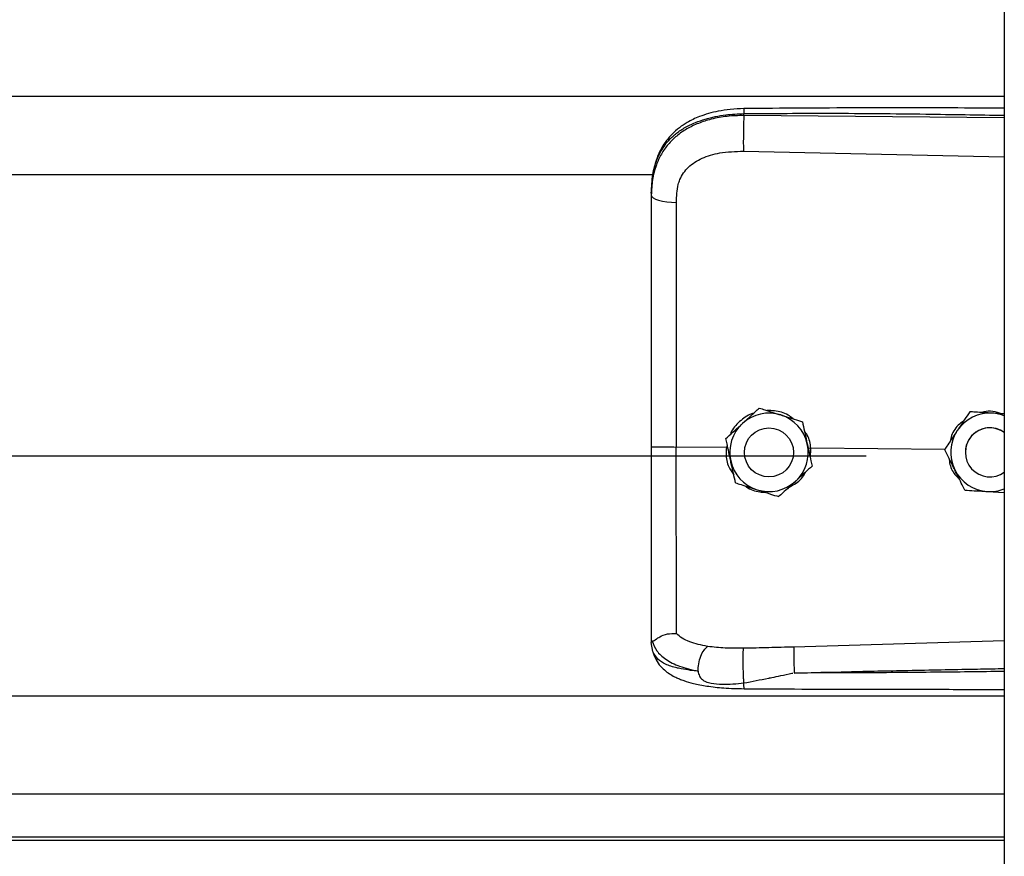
# Model space of a CAD drawing. Header units: inches. Extents: x 170 to 284, y 215 to 248.
# Tile 367 of 656: x 206.318 to 206.533, y 221.726 to 221.908. Entities that reach past the tile are written whole.
import ezdxf

# ---------------------------------------------------------------- set-up
doc = ezdxf.new("R2010")
doc.units = ezdxf.units.IN
doc.header["$LTSCALE"] = 0.25
doc.header["$MEASUREMENT"] = 0
doc.layers.add('RH FRONT OF HOOD', color=7, linetype='Continuous')

msp = doc.modelspace()

# ---------------------------------------------------------------- linework, layer by layer
at = {"layer": 'RH FRONT OF HOOD'}
for p, q in [((206.5326438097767, 224.3332527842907), (206.5326438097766, 220.1328032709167)), ((202.5003237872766, 221.8915021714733), (206.5326438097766, 221.8915021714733)), ((206.4757965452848, 221.8872905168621), (206.4757965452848, 221.8877018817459)), ((206.5326438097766, 221.8867538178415), (206.4757965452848, 221.8872905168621)), ((206.4757005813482, 221.8795016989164), (206.5326438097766, 221.8782921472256)), ((202.5768719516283, 221.8744265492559), (206.4560926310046, 221.8744265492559)), ((206.4556010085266, 221.8703672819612), (206.4556010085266, 221.86987896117)), ((206.4791715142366, 221.8234353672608), (206.4791715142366, 221.8234337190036)), ((206.5251150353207, 221.8226389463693), (206.5251150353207, 221.8226405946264)), ((206.5261639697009, 221.8225727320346), (206.5251150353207, 221.8226405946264)), ((206.4885896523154, 221.8204347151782), (206.4885896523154, 221.820433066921)), ((206.4719722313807, 221.8148440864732), (206.4610586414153, 221.8149485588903)), ((206.4718638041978, 221.8167793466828), (206.4718638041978, 221.8167776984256)), ((206.4721575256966, 221.8154336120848), (206.4719722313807, 221.8148440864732)), ((206.4719722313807, 221.8148440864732), (206.4719744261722, 221.8148439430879)), ((202.5304915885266, 221.8130340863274), (206.5024760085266, 221.8130340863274)), ((206.4759317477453, 221.8137768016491), (206.4759317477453, 221.8137760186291)), ((206.4866321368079, 221.8137760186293), (206.4866321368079, 221.8137768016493)), ((206.4904099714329, 221.8146674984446), (206.4898619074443, 221.8146134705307)), ((206.4903128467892, 221.812550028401), (206.4904099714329, 221.8146674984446)), ((206.4904099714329, 221.8146674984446), (206.4904116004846, 221.8146675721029)), ((206.5196436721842, 221.8143877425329), (206.4904116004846, 221.8146675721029)), ((206.5196296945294, 221.8144160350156), (206.5196296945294, 221.8144176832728)), ((206.5241434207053, 221.8137768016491), (206.5241434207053, 221.8137760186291)), ((206.4907000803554, 221.8107780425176), (206.4907000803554, 221.8107763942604)), ((206.5289402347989, 221.8052343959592), (206.5326438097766, 221.8049946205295)), ((206.4556010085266, 221.7728258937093), (206.4556010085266, 221.7722970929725)), ((206.4559407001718, 221.7703119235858), (206.4556010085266, 221.7722970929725)), ((206.5326438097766, 221.7726204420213), (206.4867081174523, 221.7712886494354)), ((202.5003237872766, 221.760648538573), (206.5326438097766, 221.760648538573)), ((202.5003237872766, 221.7392695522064), (206.5326438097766, 221.7392695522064)), ((206.5326438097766, 221.7297842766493), (202.5003237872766, 221.7297842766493)), ((202.5003237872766, 221.7291449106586), (206.5326438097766, 221.7291449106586))]:
    msp.add_line(p, q, dxfattribs=at)
at = {"layer": 'RH FRONT OF HOOD', "flags": 128}
msp.add_lwpolyline([(206.4556010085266, 221.86987896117), (206.4557049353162, 221.8695832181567), (206.4560128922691, 221.8692983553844), (206.4565135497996, 221.8690348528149), (206.4571884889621, 221.8688024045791), (206.4580128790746, 221.8686095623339), (206.458956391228, 221.8684634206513), (206.4599843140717, 221.8683693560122), (206.4610588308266, 221.8683308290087)], dxfattribs=at)
at = {"layer": 'RH FRONT OF HOOD'}
msp.add_circle((206.4812819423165, 221.8137760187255), 0.005350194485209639, dxfattribs=at)
for centre, radius, start, end in [((206.4812819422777, 221.8137768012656), 0.008560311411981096, 72.3279371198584, 132.3279357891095), ((206.4812819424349, 221.8137768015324), 0.008560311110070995, 12.3279374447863, 72.32793758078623), ((206.5294936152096, 221.8137768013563), 0.00856031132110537, 86.29353550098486, 146.293534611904), ((206.5294936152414, 221.8137768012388), 0.008560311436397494, 68.407675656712, 86.29353576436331), ((206.4812819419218, 221.8137768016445), 0.008560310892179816, 132.3279357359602, 192.3279369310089), ((206.5294936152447, 221.8137768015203), 0.005350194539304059, 53.92810144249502, 179.9999986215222), ((206.5294936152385, 221.8137760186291), 0.005350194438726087, 53.92810057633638, 306.0718994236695), ((206.5294936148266, 221.8137768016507), 0.008560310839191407, 146.2935348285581, 206.2935362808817), ((206.4812819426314, 221.8137768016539), 0.008560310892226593, 312.3279357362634, 12.32793693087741), ((206.4812819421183, 221.8137768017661), 0.008560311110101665, 192.3279374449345, 252.3279375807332), ((206.5294936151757, 221.8137768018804), 0.008560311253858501, 206.2935366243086, 266.29353606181), ((206.4812819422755, 221.8137768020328), 0.008560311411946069, 252.3279371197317, 312.3279357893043), ((206.529493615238, 221.8137768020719), 0.008560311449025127, 266.2935357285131, 291.5923243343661)]:
    msp.add_arc(centre, radius, start, end, dxfattribs=at)
for points, knots in [([(206.4758151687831, 221.888793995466), (206.4748165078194, 221.8887554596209), (206.4729247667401, 221.8886824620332), (206.4696157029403, 221.8881540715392), (206.4663881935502, 221.8872600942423), (206.4636413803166, 221.8859558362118), (206.461655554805, 221.8846331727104), (206.4600143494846, 221.8831877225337), (206.4586991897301, 221.8815995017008), (206.4576239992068, 221.8798468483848), (206.4567667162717, 221.877937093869), (206.4560218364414, 221.875418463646), (206.4558064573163, 221.8734808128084), (206.4556874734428, 221.8724103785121)], [0, 0, 0, 0, 0.09774743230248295, 0.1851607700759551, 0.3306121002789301, 0.4364670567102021, 0.5083182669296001, 0.5850061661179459, 0.6719760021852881, 0.730794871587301, 0.8036787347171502, 0.8915444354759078, 1, 1, 1, 1]), ([(206.4758153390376, 221.888778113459), (206.4758141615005, 221.8887821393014), (206.4758101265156, 221.8887959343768), (206.4758049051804, 221.8886810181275), (206.475798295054, 221.8883882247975), (206.4757972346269, 221.8879722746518), (206.4757965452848, 221.8877018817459)], [0, 0, 0, 0, 0.09787641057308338, 0.3353863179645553, 0.5679606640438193, 1, 1, 1, 1]), ([(206.5326438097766, 221.8888769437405), (206.5297446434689, 221.8888916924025), (206.5191167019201, 221.8889457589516), (206.5001732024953, 221.8889824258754), (206.4841299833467, 221.8888583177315), (206.4758151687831, 221.888793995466)], [0, 0, 0, 0, 0.153045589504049, 0.5610439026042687, 1, 1, 1, 1]), ([(206.4556010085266, 221.8703672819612), (206.4556637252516, 221.8717237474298), (206.4557821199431, 221.8742844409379), (206.4567516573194, 221.8777754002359), (206.4580408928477, 221.880187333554), (206.4594047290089, 221.8818900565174), (206.4604876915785, 221.8829334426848), (206.4615466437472, 221.8837619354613), (206.4625360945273, 221.8844218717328), (206.4637704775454, 221.8851169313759), (206.4653644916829, 221.8858426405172), (206.4680282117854, 221.8867506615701), (206.4715633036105, 221.8875105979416), (206.474469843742, 221.8876419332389), (206.4757965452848, 221.8877018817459)], [0, 0, 0, 0, 0.1307156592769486, 0.2467609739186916, 0.3577928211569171, 0.4170971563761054, 0.4791482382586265, 0.5177152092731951, 0.5590896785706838, 0.6032945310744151, 0.6633484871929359, 0.7353692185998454, 0.8792082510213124, 1, 1, 1, 1]), ([(206.4757965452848, 221.8872905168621), (206.474580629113, 221.8872572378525), (206.4721488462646, 221.8871906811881), (206.4688080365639, 221.8865688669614), (206.4658502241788, 221.8856266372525), (206.4633076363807, 221.88440896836), (206.4610761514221, 221.8828635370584), (206.4592044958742, 221.8810223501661), (206.4577235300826, 221.8788920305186), (206.4565479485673, 221.8763228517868), (206.455755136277, 221.8732709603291), (206.4556524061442, 221.8710101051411), (206.4556010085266, 221.86987896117)], [0, 0, 0, 0, 0.1111703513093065, 0.222336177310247, 0.3162781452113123, 0.4102081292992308, 0.5024030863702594, 0.5945790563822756, 0.6845432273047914, 0.774504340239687, 0.8871807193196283, 1, 1, 1, 1]), ([(206.4757965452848, 221.8872905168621), (206.475774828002, 221.8867146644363), (206.4757297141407, 221.8855184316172), (206.4756886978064, 221.8832933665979), (206.4756754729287, 221.8811159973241), (206.4756924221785, 221.880026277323), (206.4757005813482, 221.8795016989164)], [0, 0, 0, 0, 0.2406941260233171, 0.5000000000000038, 0.7593058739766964, 1, 1, 1, 1]), ([(206.4757965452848, 221.8877018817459), (206.4821023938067, 221.8877412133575), (206.495341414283, 221.8878237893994), (206.5142910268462, 221.8876426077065), (206.5269315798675, 221.8874216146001), (206.5326438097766, 221.8873217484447)], [0, 0, 0, 0, 0.3326703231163, 0.6984356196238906, 1, 1, 1, 1]), ([(206.4614844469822, 221.8722641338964), (206.4614844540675, 221.872264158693), (206.4615870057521, 221.8726230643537), (206.4620821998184, 221.8740292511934), (206.4636182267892, 221.8762319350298), (206.4666852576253, 221.878135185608), (206.470801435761, 221.8793468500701), (206.4739542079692, 221.8794465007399), (206.4757005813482, 221.8795016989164)], [0, 0, 0, 0, 4.497367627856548e-06, 0.06509473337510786, 0.261670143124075, 0.475310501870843, 0.7093656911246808, 1, 1, 1, 1]), ([(206.4610588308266, 221.8683308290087), (206.4611288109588, 221.8696554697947), (206.4611987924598, 221.8709801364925), (206.4614844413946, 221.8722641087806), (206.4614844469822, 221.8722641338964)], [0, 0, 0, 0, 0.9999804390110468, 0.9999999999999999, 0.9999999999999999, 0.9999999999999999, 0.9999999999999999]), ([(206.4556010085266, 221.86987896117), (206.4556010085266, 221.8662487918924), (206.4556010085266, 221.8589778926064), (206.4556010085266, 221.8478971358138), (206.4556010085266, 221.8367145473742), (206.4556010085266, 221.8257458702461), (206.4556010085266, 221.8184980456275), (206.4556010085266, 221.8150182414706)], [0, 0, 0, 0, 0.2027568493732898, 0.4061035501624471, 0.6088604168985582, 0.8122072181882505, 1, 1, 1, 1]), ([(206.4610586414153, 221.8149485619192), (206.4610586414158, 221.8149485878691), (206.4610587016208, 221.8183349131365), (206.4610587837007, 221.8253816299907), (206.4610588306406, 221.8360548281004), (206.4610588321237, 221.846930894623), (206.4610588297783, 221.857718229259), (206.4610588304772, 221.8647932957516), (206.4610588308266, 221.8683308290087)], [0, 0, 0, 0, 1.439079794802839e-06, 0.1877923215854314, 0.3908439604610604, 0.59389561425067, 0.7969478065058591, 1, 1, 1, 1]), ([(206.4755176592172, 221.8201076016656), (206.4764581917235, 221.8209642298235), (206.4777126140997, 221.8221067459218), (206.4788795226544, 221.8231694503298), (206.4791715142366, 221.8234353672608)], [0, 0, 0, 0, 0.7497733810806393, 1, 1, 1, 1]), ([(206.4755176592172, 221.8201054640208), (206.4764581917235, 221.8209621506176), (206.4777126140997, 221.8221047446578), (206.4788795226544, 221.8231677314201), (206.4791715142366, 221.8234337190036)], [0, 0, 0, 0, 0.7497733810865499, 1, 1, 1, 1]), ([(206.4791715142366, 221.8234353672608), (206.4795692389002, 221.8233086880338), (206.4810740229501, 221.8228293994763), (206.4826909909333, 221.8223142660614), (206.483880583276, 221.8219352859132)], [0, 0, 0, 0, 0.2643068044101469, 1, 1, 1, 1]), ([(206.4791715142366, 221.8234337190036), (206.4795692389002, 221.8233069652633), (206.4810740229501, 221.8228273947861), (206.4826909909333, 221.8223121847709), (206.483880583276, 221.8219331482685)], [0, 0, 0, 0, 0.2643068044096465, 1, 1, 1, 1]), ([(206.4778922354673, 221.8222702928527), (206.4777570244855, 221.8222401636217), (206.4766052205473, 221.8219835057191), (206.4748479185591, 221.8205247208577), (206.4732291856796, 221.8189150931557), (206.4729013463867, 221.8178067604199), (206.4728680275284, 221.8176941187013)], [0, 0, 0, 0, 0.05931474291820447, 0.5052766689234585, 0.9497204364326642, 1, 1, 1, 1]), ([(206.4865420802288, 221.8210872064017), (206.4861853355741, 221.8213772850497), (206.4850217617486, 221.8223234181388), (206.4829702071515, 221.822890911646), (206.4814006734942, 221.8228947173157), (206.480864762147, 221.8228960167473)], [0, 0, 0, 0, 0.2255168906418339, 0.7355556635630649, 1, 1, 1, 1]), ([(206.483880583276, 221.8219352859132), (206.4840669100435, 221.8218759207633), (206.4855242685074, 221.82141159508), (206.4871223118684, 221.8209023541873), (206.4884466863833, 221.8204802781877), (206.4885896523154, 221.8204347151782)], [0, 0, 0, 0, 0.1156468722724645, 0.9045342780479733, 0.9999999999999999, 0.9999999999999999, 0.9999999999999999, 0.9999999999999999]), ([(206.483880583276, 221.8219331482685), (206.4840669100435, 221.8218737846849), (206.4855242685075, 221.8214094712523), (206.4871223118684, 221.8209004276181), (206.4884466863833, 221.820478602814), (206.4885896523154, 221.820433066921)], [0, 0, 0, 0, 0.1156468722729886, 0.9045342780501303, 1, 1, 1, 1]), ([(206.5251150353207, 221.8226405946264), (206.5247352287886, 221.8220712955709), (206.5239666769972, 221.8209192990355), (206.5230305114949, 221.8195159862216), (206.5224945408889, 221.8187125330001), (206.522372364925, 221.8185293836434)], [0, 0, 0, 0, 0.4299704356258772, 0.8700602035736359, 1, 1, 1, 1]), ([(206.5251150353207, 221.8226389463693), (206.5247352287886, 221.8220695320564), (206.5239666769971, 221.8209173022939), (206.5230305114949, 221.8195138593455), (206.5224945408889, 221.8187103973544), (206.5223723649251, 221.8185272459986)], [0, 0, 0, 0, 0.42997043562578, 0.8700602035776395, 0.9999999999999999, 0.9999999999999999, 0.9999999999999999, 0.9999999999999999]), ([(206.5300469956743, 221.8223192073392), (206.5287774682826, 221.8224014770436), (206.5270842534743, 221.8225112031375), (206.5255091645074, 221.8226133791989), (206.5251150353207, 221.8226389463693)], [0, 0, 0, 0, 0.749773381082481, 1, 1, 1, 1]), ([(206.5321185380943, 221.8221870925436), (206.5314576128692, 221.8223871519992), (206.5301872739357, 221.8227716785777), (206.5286240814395, 221.8227965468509), (206.5278441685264, 221.8225344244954), (206.5276683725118, 221.8224753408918)], [0, 0, 0, 0, 0.4565421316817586, 0.8775020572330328, 1, 1, 1, 1]), ([(206.5326438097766, 221.8221510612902), (206.5320008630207, 221.8221926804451), (206.5311420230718, 221.8222482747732), (206.5302669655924, 221.8223049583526), (206.5300469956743, 221.8223192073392)], [0, 0, 0, 0, 0.7486223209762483, 0.9999999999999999, 0.9999999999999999, 0.9999999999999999, 0.9999999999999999]), ([(206.4718638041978, 221.8167793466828), (206.4723697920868, 221.8172402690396), (206.4733936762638, 221.8181729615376), (206.4746408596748, 221.8193089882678), (206.4753548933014, 221.8199593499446), (206.4755176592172, 221.8201076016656)], [0, 0, 0, 0, 0.4299704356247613, 0.8700602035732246, 1, 1, 1, 1]), ([(206.4718638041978, 221.8167776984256), (206.4723697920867, 221.8172385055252), (206.4733936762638, 221.818170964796), (206.4746408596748, 221.8193068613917), (206.4753548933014, 221.8199572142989), (206.4755176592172, 221.8201054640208)], [0, 0, 0, 0, 0.4299704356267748, 0.8700602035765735, 1, 1, 1, 1]), ([(206.4885896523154, 221.8204347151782), (206.4887357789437, 221.8197661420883), (206.4890314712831, 221.818413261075), (206.4893916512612, 221.816765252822), (206.4895978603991, 221.8158217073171), (206.4896448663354, 221.8156066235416)], [0, 0, 0, 0, 0.4299704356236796, 0.8700602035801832, 1, 1, 1, 1]), ([(206.4885896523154, 221.820433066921), (206.4887357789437, 221.8197643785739), (206.4890314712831, 221.8184112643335), (206.4893916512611, 221.8167631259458), (206.4895978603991, 221.8158195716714), (206.4896448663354, 221.8156044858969)], [0, 0, 0, 0, 0.4299704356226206, 0.8700602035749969, 1, 1, 1, 1]), ([(206.5237730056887, 221.8206289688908), (206.5234534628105, 221.8204109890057), (206.5223000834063, 221.8196241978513), (206.5212067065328, 221.8180235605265), (206.5209088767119, 221.8166188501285), (206.5208207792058, 221.8162033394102)], [0, 0, 0, 0, 0.2125142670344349, 0.7670631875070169, 1, 1, 1, 1]), ([(206.4904116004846, 221.8146675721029), (206.4904115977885, 221.8146675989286), (206.4903135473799, 221.815643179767), (206.4900534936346, 221.8170353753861), (206.4892489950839, 221.8181247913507), (206.489029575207, 221.8184219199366)], [0, 0, 0, 0, 1.999769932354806e-05, 0.7272642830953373, 1, 1, 1, 1]), ([(206.522372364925, 221.8185293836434), (206.5216663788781, 221.8174710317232), (206.5207247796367, 221.816059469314), (206.519848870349, 221.8147462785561), (206.5196296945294, 221.8144176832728)], [0, 0, 0, 0, 0.7497733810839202, 1, 1, 1, 1]), ([(206.5223723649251, 221.8185272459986), (206.5216663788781, 221.8174689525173), (206.5207247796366, 221.8160574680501), (206.5198488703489, 221.8147445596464), (206.5196296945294, 221.8144160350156)], [0, 0, 0, 0, 0.7497733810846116, 1, 1, 1, 1]), ([(206.4556010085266, 221.8150182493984), (206.4556010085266, 221.8119809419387), (206.4556010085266, 221.8058055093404), (206.4556010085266, 221.7970185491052), (206.4556010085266, 221.7888519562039), (206.4556010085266, 221.7822719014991), (206.4556010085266, 221.7768872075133), (206.4556010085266, 221.7741866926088), (206.4556010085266, 221.7728258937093)], [0, 0, 0, 0, 0.1870908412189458, 0.3803918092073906, 0.5558755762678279, 0.7364481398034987, 0.8671952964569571, 1, 1, 1, 1]), ([(206.4610588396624, 221.7742579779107), (206.461058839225, 221.7745206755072), (206.4610588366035, 221.7760951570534), (206.4610588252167, 221.7795265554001), (206.4610587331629, 221.7851278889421), (206.4610584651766, 221.7915677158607), (206.4610581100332, 221.7987937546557), (206.461057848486, 221.8066685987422), (206.4610578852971, 221.8121965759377), (206.4610579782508, 221.8149485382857), (206.4610579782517, 221.8149485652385)], [0, 0, 0, 0, 0.03155846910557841, 0.1891461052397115, 0.3467338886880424, 0.5043277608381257, 0.6619226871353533, 0.8309600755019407, 0.9999983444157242, 1, 1, 1, 1]), ([(206.4729190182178, 221.8119491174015), (206.4726473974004, 221.8131920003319), (206.4722851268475, 221.814849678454), (206.4719481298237, 221.8163918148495), (206.4718638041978, 221.8167776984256)], [0, 0, 0, 0, 0.7497733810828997, 1, 1, 1, 1]), ([(206.4719744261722, 221.8148439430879), (206.4719406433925, 221.8143901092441), (206.4718338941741, 221.8129560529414), (206.4722505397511, 221.8107935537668), (206.4732020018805, 221.8094371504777), (206.4735884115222, 221.8088862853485)], [0, 0, 0, 0, 0.2156616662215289, 0.6814629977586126, 1, 1, 1, 1]), ([(206.4896448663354, 221.8156066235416), (206.4899164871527, 221.8143637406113), (206.4902787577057, 221.8127060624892), (206.4906157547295, 221.8111639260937), (206.4907000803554, 221.8107780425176)], [0, 0, 0, 0, 0.7497733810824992, 1, 1, 1, 1]), ([(206.4896448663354, 221.8156044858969), (206.4899164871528, 221.8143616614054), (206.4902787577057, 221.8127040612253), (206.4906157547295, 221.811162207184), (206.4907000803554, 221.8107763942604)], [0, 0, 0, 0, 0.7497733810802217, 1, 1, 1, 1]), ([(206.5218189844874, 221.8099848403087), (206.5217323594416, 221.8101601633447), (206.5210548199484, 221.8115314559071), (206.5203118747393, 221.8130352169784), (206.5196961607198, 221.8142814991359), (206.5196296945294, 221.8144160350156)], [0, 0, 0, 0, 0.1156468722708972, 0.9045342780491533, 1, 1, 1, 1]), ([(206.4739742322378, 221.807121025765), (206.4738281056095, 221.8077895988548), (206.4735324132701, 221.8091424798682), (206.473172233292, 221.8107904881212), (206.4729660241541, 221.8117340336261), (206.4729190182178, 221.8119491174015)], [0, 0, 0, 0, 0.4299704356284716, 0.8700602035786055, 1, 1, 1, 1]), ([(206.4907000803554, 221.8107763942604), (206.4901940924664, 221.8103154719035), (206.4891702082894, 221.8093827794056), (206.4879230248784, 221.8082467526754), (206.4872089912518, 221.8075963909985), (206.4870462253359, 221.8074481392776)], [0, 0, 0, 0, 0.4299704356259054, 0.8700602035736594, 0.9999999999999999, 0.9999999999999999, 0.9999999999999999, 0.9999999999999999]), ([(206.520565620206, 221.812521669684), (206.5206141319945, 221.8120597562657), (206.5207607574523, 221.8106636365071), (206.5216064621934, 221.8090671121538), (206.5225405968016, 221.8082586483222), (206.5227700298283, 221.8080600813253)], [0, 0, 0, 0, 0.2716700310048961, 0.8211147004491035, 1, 1, 1, 1]), ([(206.485689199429, 221.8062122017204), (206.4861979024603, 221.8064742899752), (206.4876041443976, 221.8071987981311), (206.4888446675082, 221.808430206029), (206.4892239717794, 221.8094099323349), (206.4892370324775, 221.8094436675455)], [0, 0, 0, 0, 0.3536960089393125, 0.9777456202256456, 0.9999999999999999, 0.9999999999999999, 0.9999999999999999, 0.9999999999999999]), ([(206.5240082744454, 221.8055541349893), (206.5238233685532, 221.8059283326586), (206.5231237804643, 221.8073441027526), (206.5223720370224, 221.8088655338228), (206.5218189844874, 221.8099848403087)], [0, 0, 0, 0, 0.2643068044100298, 1, 1, 1, 1]), ([(206.4739742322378, 221.807121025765), (206.4743719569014, 221.8069942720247), (206.4758767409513, 221.8065147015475), (206.4774937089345, 221.8059994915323), (206.4786833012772, 221.8056204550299)], [0, 0, 0, 0, 0.2643068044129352, 1, 1, 1, 1]), ([(206.4761328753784, 221.8064331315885), (206.476212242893, 221.8063664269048), (206.477085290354, 221.8056326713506), (206.478655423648, 221.8051535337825), (206.4800899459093, 221.8050690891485), (206.4804875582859, 221.8050456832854)], [0, 0, 0, 0, 0.06740964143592, 0.7415101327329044, 1, 1, 1, 1]), ([(206.4870462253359, 221.8074481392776), (206.4861056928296, 221.8065915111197), (206.4848512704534, 221.8054489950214), (206.4836843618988, 221.8043862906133), (206.4833923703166, 221.8041203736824)], [0, 0, 0, 0, 0.749773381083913, 1, 1, 1, 1]), ([(206.4786833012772, 221.8056204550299), (206.4788696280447, 221.8055610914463), (206.4803269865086, 221.8050967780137), (206.4819250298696, 221.8045877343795), (206.4832494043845, 221.8041659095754), (206.4833923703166, 221.8041203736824)], [0, 0, 0, 0, 0.1156468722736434, 0.9045342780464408, 0.9999999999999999, 0.9999999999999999, 0.9999999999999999, 0.9999999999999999]), ([(206.5240082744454, 221.8055541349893), (206.5246912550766, 221.8055098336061), (206.5260732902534, 221.8054201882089), (206.5277567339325, 221.8053110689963), (206.5287205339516, 221.8052486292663), (206.5289402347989, 221.8052343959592)], [0, 0, 0, 0, 0.4299704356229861, 0.8700602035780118, 1, 1, 1, 1]), ([(206.455798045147, 221.7725755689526), (206.455847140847, 221.7725670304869), (206.4559479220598, 221.7725495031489), (206.456239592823, 221.7727357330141), (206.4567050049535, 221.7730665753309), (206.4575812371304, 221.7736466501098), (206.4590604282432, 221.7742647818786), (206.4604012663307, 221.7742608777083), (206.4610587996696, 221.774258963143)], [0, 0, 0, 0, 0.1136768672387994, 0.2333502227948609, 0.3620694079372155, 0.5019163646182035, 0.7557448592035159, 0.9999999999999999, 0.9999999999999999, 0.9999999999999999, 0.9999999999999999]), ([(206.4678930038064, 221.7714339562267), (206.4665194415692, 221.7717218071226), (206.4644350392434, 221.7721586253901), (206.4622592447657, 221.7731993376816), (206.4614602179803, 221.7739046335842), (206.4610588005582, 221.7742589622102)], [0, 0, 0, 0, 0.4901989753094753, 0.7438846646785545, 1, 1, 1, 1]), ([(206.4556010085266, 221.7728258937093), (206.4556010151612, 221.7728246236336), (206.4556010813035, 221.7728119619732), (206.4556082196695, 221.772707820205), (206.455706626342, 221.7726294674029), (206.4557943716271, 221.7725596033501)], [0, 0, 0, 0, 0.01193493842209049, 0.1189819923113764, 1, 1, 1, 1]), ([(206.4557938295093, 221.7725753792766), (206.4560694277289, 221.7718533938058), (206.4566354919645, 221.7703704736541), (206.4586883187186, 221.7685371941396), (206.4616765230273, 221.7669791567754), (206.464403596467, 221.766355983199), (206.4658034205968, 221.7660361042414)], [0, 0, 0, 0, 0.2305257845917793, 0.473487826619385, 0.7297379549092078, 1, 1, 1, 1]), ([(206.4658023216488, 221.7660343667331), (206.4652560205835, 221.7660914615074), (206.4639510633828, 221.7662278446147), (206.4625522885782, 221.7664559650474), (206.4615973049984, 221.7666498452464), (206.460363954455, 221.7669276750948), (206.4586776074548, 221.7674938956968), (206.4568578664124, 221.7686193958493), (206.4562523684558, 221.7697367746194), (206.4559407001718, 221.7703119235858)], [0, 0, 0, 0, 0.1091879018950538, 0.260818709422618, 0.3077983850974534, 0.3355235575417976, 0.5627886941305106, 0.7749539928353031, 1, 1, 1, 1]), ([(206.4559576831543, 221.7702658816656), (206.4561466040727, 221.7696789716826), (206.4565013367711, 221.7685769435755), (206.4575144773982, 221.767158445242), (206.4586435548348, 221.7660824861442), (206.4597908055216, 221.7652856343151), (206.4608379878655, 221.7647292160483), (206.4617808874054, 221.7643170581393), (206.4630263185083, 221.7638506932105), (206.4649712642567, 221.7632901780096), (206.4678503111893, 221.7627286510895), (206.4715839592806, 221.7623063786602), (206.4743653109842, 221.7622389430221), (206.475853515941, 221.7622028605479)], [0, 0, 0, 0, 0.09843102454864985, 0.1848217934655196, 0.2573083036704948, 0.3158871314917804, 0.3722739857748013, 0.4121400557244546, 0.4615923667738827, 0.5575876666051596, 0.6828759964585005, 0.8303179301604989, 1, 1, 1, 1]), ([(206.4658034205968, 221.7660361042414), (206.4658283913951, 221.7665663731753), (206.4658802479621, 221.7676675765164), (206.4663561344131, 221.7693294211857), (206.4670601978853, 221.7707156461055), (206.4676223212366, 221.7712004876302), (206.4678930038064, 221.7714339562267)], [0, 0, 0, 0, 0.2407679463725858, 0.5000000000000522, 0.7592320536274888, 1, 1, 1, 1]), ([(206.4757224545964, 221.7710265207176), (206.474370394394, 221.7710192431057), (206.4716683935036, 221.7710046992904), (206.4691617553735, 221.7712891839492), (206.467909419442, 221.7714313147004)], [0, 0, 0, 0, 0.5003922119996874, 1, 1, 1, 1]), ([(206.4758078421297, 221.7634560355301), (206.4757918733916, 221.7636966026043), (206.4757581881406, 221.7642040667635), (206.4757133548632, 221.7652141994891), (206.4756763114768, 221.7664016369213), (206.4756535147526, 221.7676735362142), (206.4756483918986, 221.7688770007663), (206.4756608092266, 221.769872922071), (206.4756859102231, 221.7706122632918), (206.4757107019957, 221.7708932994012), (206.4757224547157, 221.7710265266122)], [0, 0, 0, 0, 0.1098512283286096, 0.2317256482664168, 0.3631776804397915, 0.5000000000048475, 0.6368223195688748, 0.7682743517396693, 0.8901487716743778, 1, 1, 1, 1]), ([(206.4867081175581, 221.7712886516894), (206.4848769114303, 221.7712406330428), (206.4812143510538, 221.7711445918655), (206.4775531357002, 221.7710658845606), (206.4757224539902, 221.7710265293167)], [0, 0, 0, 0, 0.4999797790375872, 1, 1, 1, 1]), ([(206.4867079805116, 221.7712886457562), (206.4867004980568, 221.7710498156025), (206.4866889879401, 221.7706824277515), (206.4866902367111, 221.7698205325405), (206.4866976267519, 221.7690457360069), (206.4867120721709, 221.7681852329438), (206.4867378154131, 221.7670257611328), (206.4867654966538, 221.7661823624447), (206.4867834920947, 221.7656340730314)], [0, 0, 0, 0, 0.2394508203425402, 0.3683426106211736, 0.4999696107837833, 0.6316010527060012, 0.7605056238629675, 1, 1, 1, 1]), ([(206.4658025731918, 221.7660311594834), (206.4658771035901, 221.7656608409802), (206.4659810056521, 221.765144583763), (206.4663527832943, 221.7645472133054), (206.4667734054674, 221.7641143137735), (206.4675771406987, 221.7636697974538), (206.4690544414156, 221.7633082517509), (206.4718152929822, 221.7630681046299), (206.4742120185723, 221.7633009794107), (206.4758078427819, 221.7634560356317)], [0, 0, 0, 0, 0.1001269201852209, 0.139585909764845, 0.1897135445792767, 0.2582342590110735, 0.3697357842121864, 0.5803479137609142, 1, 1, 1, 1]), ([(206.4758078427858, 221.7634560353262), (206.4775872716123, 221.7638029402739), (206.4793748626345, 221.7641514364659), (206.4811928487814, 221.7645187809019), (206.4812638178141, 221.7645331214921), (206.4814988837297, 221.7645805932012), (206.4823670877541, 221.7647570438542), (206.4840074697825, 221.7650722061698), (206.485540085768, 221.765435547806), (206.4864391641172, 221.7655954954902), (206.4865162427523, 221.7656092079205)], [0, 0, 0, 0, 0.5022751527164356, 0.5045790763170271, 0.5086566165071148, 0.522130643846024, 0.5703313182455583, 0.7514263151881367, 0.9786895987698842, 1, 1, 1, 1]), ([(206.4867837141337, 221.7656317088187), (206.4906837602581, 221.7657309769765), (206.4989538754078, 221.7659414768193), (206.512065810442, 221.7662236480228), (206.523013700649, 221.7664362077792), (206.5300298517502, 221.7665642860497), (206.5322048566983, 221.7666023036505), (206.5326438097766, 221.7666099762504)], [0, 0, 0, 0, 0.2551597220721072, 0.5410705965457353, 0.857734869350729, 0.9712884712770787, 1, 1, 1, 1]), ([(206.5326438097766, 221.7659649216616), (206.5300461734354, 221.765932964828), (206.5249801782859, 221.7658706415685), (206.5174160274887, 221.765789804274), (206.5097638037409, 221.7657205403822), (206.5020057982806, 221.7656689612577), (206.494283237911, 221.7656359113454), (206.4892463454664, 221.7656330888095), (206.4867837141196, 221.7656317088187)], [0, 0, 0, 0, 0.1699411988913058, 0.3314248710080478, 0.494842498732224, 0.6705311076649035, 0.838916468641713, 1, 1, 1, 1]), ([(206.4758535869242, 221.7622247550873), (206.4758528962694, 221.7622178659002), (206.4758463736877, 221.762152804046), (206.4758354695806, 221.762342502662), (206.4758213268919, 221.7626693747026), (206.475812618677, 221.7631019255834), (206.475808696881, 221.7633927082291), (206.4758078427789, 221.7634560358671)], [0, 0, 0, 0, 0.03436729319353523, 0.3245665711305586, 0.621014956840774, 0.9174633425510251, 1, 1, 1, 1]), ([(206.4758535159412, 221.7622028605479), (206.4800486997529, 221.7621812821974), (206.4890236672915, 221.7621351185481), (206.5033660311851, 221.7620935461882), (206.5181010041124, 221.7620693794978), (206.5280558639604, 221.7620658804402), (206.5326438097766, 221.7620642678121)], [0, 0, 0, 0, 0.2216322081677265, 0.4741489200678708, 0.7576483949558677, 1, 1, 1, 1])]:
    msp.add_open_spline(points, degree=3, knots=knots, dxfattribs=at)
msp.add_open_spline([(206.4556010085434, 221.8150182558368), (206.4556821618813, 221.8150093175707), (206.4558444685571, 221.8149914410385), (206.4570972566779, 221.8149687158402), (206.4588947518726, 221.814952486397), (206.4603369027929, 221.8149498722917), (206.461057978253, 221.814948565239)], degree=3, dxfattribs=at)

doc.saveas('drawing.dxf')
